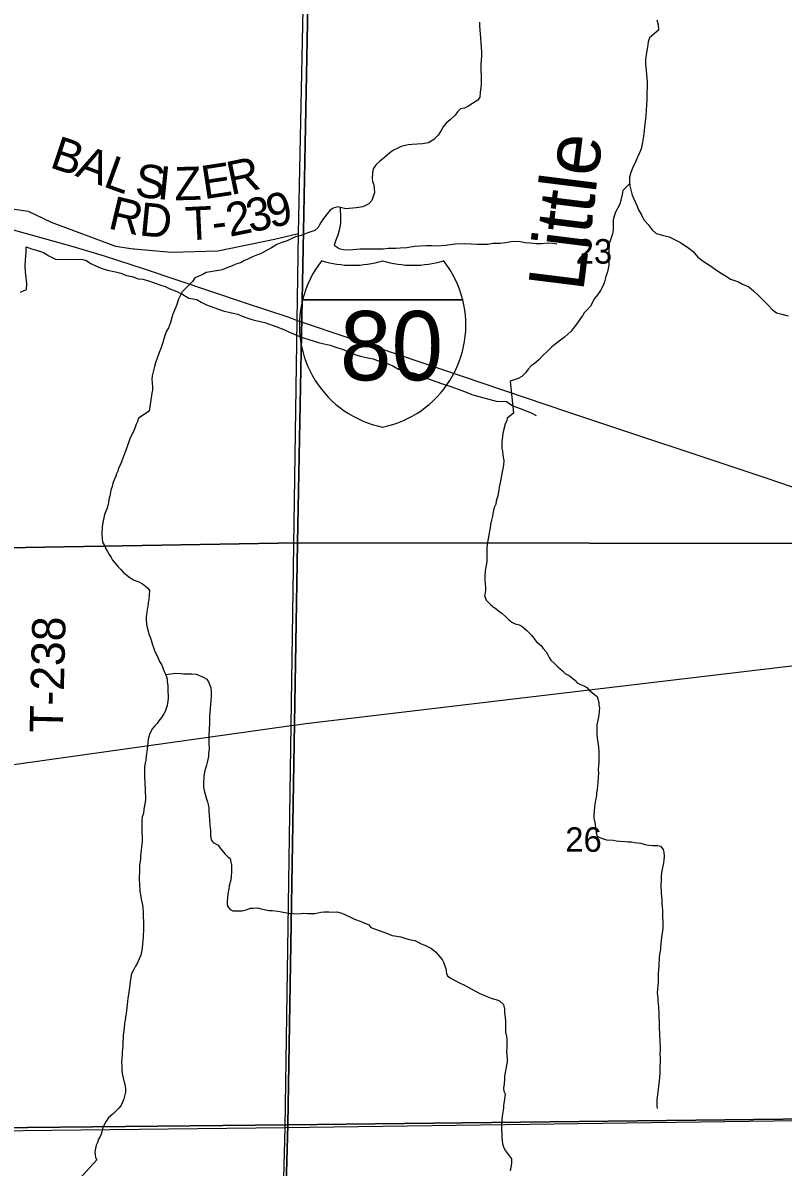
# Model space of a CAD drawing. Extents: x 1588073 to 2013523, y 1090242 to 1357120.
# Drawn here: x 1830682 to 1837534, y 1223082 to 1233397 of the extents above; entities that cross this region are included whole.
import ezdxf

# ---------------------------------------------------------------- set-up
doc = ezdxf.new("R2010")
doc.units = 0
for name, color, linetype in [('GM_X_Interstate_Location', 7, 'Continuous'), ('GM_X_Interstate_Route', 7, 'Continuous'), ('GM_X_Interstate_Shield', 7, 'Continuous'), ('GM_X_Minor_River', 7, 'Continuous'), ('GM_X_Minor_River_Text', 7, 'Continuous'), ('GM_X_Section', 7, 'Continuous'), ('GM_X_Section_Text', 7, 'Continuous'), ('GM_X_State_Route', 7, 'Continuous'), ('GM_X_Township_Road', 7, 'Continuous'), ('GM_X_Township_Road_Text', 7, 'Continuous')]:
    doc.layers.add(name, color=color, linetype=linetype)

msp = doc.modelspace()

# ---------------------------------------------------------------- linework, layer by layer
at = {"layer": 'GM_X_Interstate_Route'}
msp.add_lwpolyline([(1825225, 1232517), (1826773, 1232251), (1827503, 1232126), (1827907, 1232057), (1828545, 1231949), (1829585, 1231765), (1830048, 1231667), (1830573, 1231538), (1831123, 1231384), (1831414, 1231298), (1831776, 1231180), (1832677, 1230876), (1833078, 1230743), (1833154, 1230713), (1833228, 1230691), (1833878, 1230472), (1835590, 1229890), (1837380, 1229295), (1838415, 1228941)], dxfattribs=at)
at = {"layer": 'GM_X_Interstate_Shield'}
for p, q in [((1833203, 1230902), (1834646, 1230902)), ((1834646, 1230902), (1833203, 1230902)), ((1834646, 1230902), (1833203, 1230902))]:
    msp.add_line(p, q, dxfattribs=at)
for centre, start, end in [((1834112, 1230672), 141.669, 165.8066), ((1833651, 1232150), 253.0091, 286.9909), ((1834199, 1232150), 253.0091, 286.9909), ((1833737, 1230672), 14.1934, 38.331), ((1834112, 1230672), 165.8066, 258.463), ((1833737, 1230672), 281.537, 14.1934)]:
    msp.add_arc(centre, 938, start, end, dxfattribs=at)
at = {"layer": 'GM_X_Minor_River'}
for points in [[(1834798, 1233405), (1834798, 1233377), (1834801, 1233333), (1834803, 1233299), (1834807, 1233265), (1834811, 1233211), (1834813, 1233183), (1834816, 1233127), (1834816, 1233093), (1834814, 1233064), (1834810, 1233018), (1834810, 1232962), (1834813, 1232930), (1834813, 1232838), (1834805, 1232770), (1834800, 1232728), (1834782, 1232699), (1834734, 1232669), (1834692, 1232643), (1834662, 1232629), (1834628, 1232621), (1834600, 1232594), (1834578, 1232566), (1834534, 1232522), (1834498, 1232492), (1834470, 1232459), (1834452, 1232427), (1834425, 1232385), (1834387, 1232345), (1834339, 1232317), (1834283, 1232306), (1834237, 1232304), (1834187, 1232300), (1834156, 1232298), (1834092, 1232282), (1834050, 1232263), (1834022, 1232249), (1833990, 1232225), (1833943, 1232185), (1833895, 1232148), (1833867, 1232122), (1833839, 1232082), (1833833, 1232042), (1833829, 1231996), (1833833, 1231968), (1833844, 1231938), (1833848, 1231904), (1833850, 1231869), (1833840, 1231833), (1833826, 1231797), (1833800, 1231765), (1833746, 1231739), (1833686, 1231730), (1833594, 1231722), (1833520, 1231738), (1833478, 1231726), (1833450, 1231705), (1833424, 1231675), (1833384, 1231621), (1833358, 1231583), (1833343, 1231553), (1833315, 1231526), (1833287, 1231516), (1833251, 1231504), (1833189, 1231480), (1833139, 1231468), (1833105, 1231453), (1833065, 1231433), (1833017, 1231417), (1832971, 1231399), (1832923, 1231368), (1832879, 1231344), (1832825, 1231316), (1832797, 1231306), (1832751, 1231288), (1832717, 1231271), (1832679, 1231255), (1832643, 1231235), (1832603, 1231221), (1832563, 1231205), (1832519, 1231188), (1832477, 1231172), (1832449, 1231166), (1832405, 1231158), (1832373, 1231154)], [(1836397, 1233426), (1836408, 1233380), (1836410, 1233331), (1836372, 1233299), (1836330, 1233263), (1836318, 1233225), (1836312, 1233179), (1836299, 1233112), (1836295, 1233064), (1836295, 1233026), (1836300, 1232970)], [(1836300, 1232970), (1836304, 1232928), (1836308, 1232862), (1836308, 1232814), (1836305, 1232774), (1836305, 1232707), (1836303, 1232653), (1836301, 1232617), (1836296, 1232555), (1836292, 1232509), (1836286, 1232461), (1836282, 1232425), (1836276, 1232376), (1836267, 1232322), (1836255, 1232262), (1836241, 1232226), (1836223, 1232188), (1836203, 1232145), (1836180, 1232093), (1836162, 1232049), (1836150, 1232007), (1836150, 1231965), (1836152, 1231927), (1836163, 1231891), (1836175, 1231843), (1836216, 1231752), (1836232, 1231712), (1836262, 1231662), (1836280, 1231622), (1836317, 1231580), (1836353, 1231532), (1836389, 1231500), (1836447, 1231483), (1836508, 1231469), (1836610, 1231417), (1836684, 1231365), (1836725, 1231335), (1836767, 1231285), (1836815, 1231248), (1836880, 1231206), (1836942, 1231162), (1836984, 1231136), (1837020, 1231114), (1837059, 1231088), (1837097, 1231076), (1837133, 1231064), (1837169, 1231042), (1837225, 1231018), (1837268, 1230983), (1837312, 1230939), (1837397, 1230855), (1837437, 1230813), (1837475, 1230783), (1837523, 1230771), (1837579, 1230755)], [(1836151, 1231946), (1836089, 1231886), (1836085, 1231850), (1836063, 1231764), (1836023, 1231692), (1836012, 1231655), (1836004, 1231623), (1836002, 1231533), (1835996, 1231495), (1835979, 1231441), (1835967, 1231409), (1835965, 1231376), (1835963, 1231330), (1835965, 1231296), (1835965, 1231258), (1835964, 1231212), (1835952, 1231152), (1835938, 1231110), (1835926, 1231064), (1835911, 1231029), (1835887, 1230985), (1835861, 1230947), (1835833, 1230913), (1835799, 1230844), (1835771, 1230814), (1835741, 1230784), (1835726, 1230756), (1835706, 1230728), (1835680, 1230692), (1835650, 1230655), (1835624, 1230619), (1835592, 1230587), (1835564, 1230565), (1835528, 1230537), (1835478, 1230498), (1835450, 1230476), (1835408, 1230436), (1835375, 1230404), (1835331, 1230357), (1835291, 1230325), (1835263, 1230305), (1835235, 1230277), (1835213, 1230242), (1835179, 1230208), (1835147, 1230190), (1835119, 1230182), (1835073, 1230168), (1835103, 1229880)], [(1833541, 1231733), (1833544, 1231634), (1833545, 1231588), (1833533, 1231528), (1833520, 1231484), (1833503, 1231437), (1833489, 1231393), (1833533, 1231362), (1833584, 1231352), (1833657, 1231354), (1833721, 1231360), (1833775, 1231361), (1833839, 1231361), (1833889, 1231359), (1833929, 1231360), (1833974, 1231365), (1834040, 1231367), (1834084, 1231370), (1834144, 1231372), (1834213, 1231384), (1834319, 1231391), (1834369, 1231390), (1834415, 1231386), (1834492, 1231392), (1834580, 1231404), (1834673, 1231407), (1834723, 1231406), (1834775, 1231402), (1834823, 1231401), (1834869, 1231401), (1834921, 1231410), (1834983, 1231412), (1835032, 1231417), (1835084, 1231425), (1835124, 1231428), (1835164, 1231425), (1835208, 1231416), (1835254, 1231414), (1835308, 1231409), (1835358, 1231407), (1835414, 1231414), (1835457, 1231412), (1835496, 1231405)], [(1830660, 1230970), (1830714, 1230995), (1830719, 1231045), (1830711, 1231100), (1830705, 1231154), (1830704, 1231204), (1830706, 1231262), (1830711, 1231328), (1830711, 1231379), (1830761, 1231360), (1830815, 1231346), (1830867, 1231327), (1830917, 1231297), (1830975, 1231268), (1831219, 1231263)], [(1831214, 1231266), (1831254, 1231255), (1831295, 1231228), (1831359, 1231198), (1831398, 1231182), (1831444, 1231169), (1831518, 1231153), (1831564, 1231140), (1831617, 1231120), (1831667, 1231110), (1831721, 1231091), (1831763, 1231086), (1831804, 1231074), (1831876, 1231050), (1831925, 1231033), (1831965, 1231020), (1832007, 1231000), (1832056, 1230981), (1832110, 1230957), (1832179, 1230917), (1832251, 1230905), (1832290, 1230880), (1832337, 1230856), (1832403, 1230832), (1832446, 1230815), (1832486, 1230800), (1832564, 1230782), (1832620, 1230770), (1832659, 1230753), (1832727, 1230729), (1832768, 1230718), (1832808, 1230708), (1832864, 1230695), (1832930, 1230673), (1832971, 1230658), (1833035, 1230632), (1833086, 1230608), (1833136, 1230587), (1833181, 1230567), (1833261, 1230543), (1833356, 1230512), (1833398, 1230503), (1833452, 1230491), (1833503, 1230474), (1833577, 1230450), (1833622, 1230430), (1833674, 1230409), (1833725, 1230393), (1833777, 1230382), (1833839, 1230368), (1833893, 1230348), (1833946, 1230335), (1834016, 1230305), (1834067, 1230277), (1834123, 1230265), (1834168, 1230250), (1834214, 1230239), (1834272, 1230217), (1834315, 1230198), (1834361, 1230178), (1834456, 1230145), (1834538, 1230119), (1834639, 1230084), (1834738, 1230043), (1834947, 1229987), (1835041, 1229984), (1835098, 1229944), (1835163, 1229922), (1835217, 1229899), (1835270, 1229879), (1835310, 1229858)], [(1832373, 1231154), (1832334, 1231148), (1832299, 1231127), (1832267, 1231115), (1832233, 1231099), (1832211, 1231067), (1832119, 1230974), (1832101, 1230936), (1832085, 1230906), (1832067, 1230850), (1832050, 1230806), (1832034, 1230771), (1832024, 1230741), (1832012, 1230695), (1831994, 1230649), (1831976, 1230617), (1831963, 1230579), (1831943, 1230516), (1831925, 1230462), (1831911, 1230426), (1831894, 1230376), (1831878, 1230332), (1831868, 1230299), (1831858, 1230265), (1831846, 1230217), (1831844, 1230183), (1831847, 1230151), (1831851, 1230115), (1831849, 1230087), (1831845, 1230059), (1831821, 1229896)], [(1831820, 1229896), (1831725, 1229833), (1831714, 1229805), (1831704, 1229779), (1831690, 1229743), (1831680, 1229713), (1831658, 1229675), (1831646, 1229649), (1831615, 1229560), (1831601, 1229522), (1831583, 1229474), (1831573, 1229448), (1831563, 1229417), (1831545, 1229383), (1831539, 1229357), (1831526, 1229333), (1831520, 1229311), (1831508, 1229283), (1831494, 1229247), (1831486, 1229219), (1831476, 1229186), (1831468, 1229150), (1831462, 1229122), (1831457, 1229100), (1831453, 1229074), (1831441, 1229022), (1831431, 1228996), (1831419, 1228965), (1831411, 1228935), (1831405, 1228909), (1831398, 1228857), (1831398, 1228835), (1831394, 1228805), (1831394, 1228783), (1831396, 1228749), (1831400, 1228715), (1831417, 1228687), (1831431, 1228655), (1831445, 1228631), (1831461, 1228605), (1831479, 1228577), (1831491, 1228553), (1831512, 1228529), (1831538, 1228497), (1831564, 1228471), (1831586, 1228447), (1831638, 1228403), (1831679, 1228377), (1831701, 1228369), (1831727, 1228359), (1831759, 1228339), (1831783, 1228323), (1831809, 1228301), (1831822, 1228279), (1831820, 1228239), (1831818, 1228197), (1831812, 1228171), (1831808, 1228135), (1831802, 1228113), (1831798, 1228081), (1831793, 1228047), (1831793, 1228021), (1831795, 1227978), (1831803, 1227948), (1831813, 1227906), (1831817, 1227884), (1831828, 1227862), (1831838, 1227834), (1831850, 1227790), (1831858, 1227768), (1831872, 1227730), (1831889, 1227696), (1831901, 1227670), (1831915, 1227640), (1831931, 1227612), (1831945, 1227582), (1831957, 1227550), (1831968, 1227526), (1831976, 1227502), (1831982, 1227480), (1831984, 1227456), (1831988, 1227424), (1831990, 1227386), (1831988, 1227364), (1831991, 1227338), (1831991, 1227311), (1831989, 1227283), (1831983, 1227245), (1831975, 1227217), (1831965, 1227191), (1831953, 1227169), (1831932, 1227137), (1831908, 1227106), (1831894, 1227082), (1831870, 1227060), (1831850, 1227036), (1831834, 1227010), (1831822, 1226982), (1831812, 1226940), (1831808, 1226911), (1831805, 1226879)], [(1835103, 1229880), (1835047, 1229835), (1835045, 1229811), (1835027, 1229777), (1835023, 1229755), (1835007, 1229699), (1835005, 1229667), (1834998, 1229620), (1834998, 1229594), (1835000, 1229564), (1835004, 1229536), (1835008, 1229506), (1835012, 1229480), (1835017, 1229452), (1835013, 1229410), (1835009, 1229380), (1835001, 1229350), (1834997, 1229318), (1834989, 1229285), (1834983, 1229251), (1834976, 1229211), (1834972, 1229187), (1834966, 1229155), (1834962, 1229133), (1834954, 1229107), (1834948, 1229085), (1834944, 1229059), (1834930, 1229028), (1834923, 1229002), (1834919, 1228976), (1834915, 1228950), (1834907, 1228914), (1834897, 1228874), (1834893, 1228844), (1834887, 1228818), (1834886, 1228796), (1834876, 1228747), (1834870, 1228717), (1834866, 1228691), (1834864, 1228669), (1834865, 1228563), (1834863, 1228539), (1834851, 1228480), (1834849, 1228454), (1834845, 1228412), (1834846, 1228376), (1834850, 1228340), (1834852, 1228306), (1834852, 1228284), (1834848, 1228258), (1834844, 1228236), (1834859, 1228194), (1834897, 1228154), (1834919, 1228136), (1834947, 1228116), (1834969, 1228098), (1835001, 1228074), (1835034, 1228044), (1835058, 1228020), (1835088, 1227996), (1835120, 1227980), (1835154, 1227970), (1835178, 1227959), (1835201, 1227941), (1835223, 1227919), (1835269, 1227875), (1835295, 1227841), (1835313, 1227819), (1835354, 1227785), (1835370, 1227761), (1835398, 1227729), (1835410, 1227705), (1835426, 1227677), (1835440, 1227653), (1835471, 1227625), (1835505, 1227591), (1835545, 1227555), (1835573, 1227529), (1835606, 1227513), (1835658, 1227471), (1835678, 1227449), (1835708, 1227434), (1835738, 1227420), (1835764, 1227406), (1835787, 1227382), (1835835, 1227344), (1835859, 1227324), (1835873, 1227270), (1835873, 1227248), (1835878, 1227224), (1835876, 1227192), (1835872, 1227156), (1835866, 1227127), (1835860, 1227095), (1835856, 1227069), (1835854, 1227039), (1835855, 1226989), (1835859, 1226953), (1835863, 1226911), (1835869, 1226867), (1835874, 1226827)], [(1831968, 1227524), (1832062, 1227534), (1832106, 1227531), (1832130, 1227529), (1832206, 1227529), (1832244, 1227527), (1832268, 1227517), (1832308, 1227500), (1832339, 1227480), (1832355, 1227458), (1832377, 1227402), (1832379, 1227374), (1832378, 1227327), (1832376, 1227289), (1832368, 1227185), (1832364, 1227145), (1832363, 1227103), (1832363, 1227077), (1832361, 1227038), (1832361, 1227016), (1832359, 1226988), (1832359, 1226956), (1832358, 1226902), (1832362, 1226854), (1832356, 1226812), (1832354, 1226784), (1832342, 1226731), (1832337, 1226707), (1832319, 1226645), (1832313, 1226603), (1832309, 1226539), (1832311, 1226507), (1832316, 1226477), (1832324, 1226443), (1832334, 1226411), (1832346, 1226376), (1832352, 1226352), (1832357, 1226320), (1832359, 1226292), (1832361, 1226254), (1832365, 1226214), (1832367, 1226166), (1832369, 1226142), (1832372, 1226120), (1832374, 1226076), (1832378, 1226034), (1832396, 1226010), (1832442, 1225984), (1832461, 1225958), (1832501, 1225908), (1832527, 1225884), (1832551, 1225866), (1832557, 1225830), (1832562, 1225808), (1832564, 1225784), (1832564, 1225746), (1832560, 1225700), (1832556, 1225673), (1832542, 1225617), (1832537, 1225589), (1832533, 1225565), (1832529, 1225543), (1832523, 1225479), (1832523, 1225457), (1832527, 1225435), (1832552, 1225405), (1832574, 1225393), (1832660, 1225393), (1832694, 1225401), (1832734, 1225416), (1832762, 1225418), (1832796, 1225420), (1832830, 1225412), (1832858, 1225406), (1832898, 1225396), (1832930, 1225396), (1832981, 1225391), (1833013, 1225385), (1833075, 1225371), (1833121, 1225367), (1833189, 1225370), (1833215, 1225372), (1833249, 1225370), (1833275, 1225368), (1833315, 1225370), (1833341, 1225376), (1833367, 1225380), (1833399, 1225385), (1833440, 1225383), (1833466, 1225381), (1833512, 1225383), (1833558, 1225371), (1833590, 1225357), (1833630, 1225340), (1833672, 1225318), (1833721, 1225300), (1833801, 1225268), (1833817, 1225244), (1833968, 1225187), (1834010, 1225171), (1834052, 1225165)], [(1831805, 1226879), (1831803, 1226853), (1831799, 1226827), (1831793, 1226791), (1831789, 1226751), (1831785, 1226727), (1831779, 1226689), (1831778, 1226659), (1831778, 1226596), (1831782, 1226554), (1831782, 1226530), (1831784, 1226496), (1831785, 1226456), (1831787, 1226430), (1831787, 1226400), (1831783, 1226372), (1831771, 1226310), (1831770, 1226269), (1831758, 1226241), (1831754, 1226203), (1831754, 1226093), (1831757, 1226059), (1831757, 1226017), (1831755, 1225993), (1831751, 1225968), (1831749, 1225944), (1831745, 1225910), (1831741, 1225888), (1831741, 1225866), (1831738, 1225838), (1831734, 1225806), (1831734, 1225766), (1831732, 1225734), (1831730, 1225706), (1831730, 1225668), (1831733, 1225639), (1831733, 1225617), (1831735, 1225589), (1831737, 1225563), (1831741, 1225539), (1831747, 1225499), (1831756, 1225459), (1831764, 1225425), (1831766, 1225379), (1831766, 1225329), (1831768, 1225305), (1831769, 1225228), (1831765, 1225160), (1831763, 1225118), (1831761, 1225094), (1831758, 1225056), (1831752, 1225024), (1831744, 1224992), (1831730, 1224961), (1831712, 1224919), (1831698, 1224895), (1831686, 1224871), (1831667, 1224837), (1831659, 1224815), (1831655, 1224789), (1831649, 1224756), (1831645, 1224730), (1831639, 1224682), (1831633, 1224640), (1831628, 1224604), (1831624, 1224576), (1831612, 1224468), (1831606, 1224437), (1831603, 1224405), (1831599, 1224381), (1831595, 1224335), (1831587, 1224271), (1831585, 1224249), (1831583, 1224211), (1831582, 1224177), (1831580, 1224148), (1831578, 1224118), (1831576, 1224094), (1831574, 1224064), (1831572, 1224028), (1831573, 1223996), (1831575, 1223960), (1831577, 1223932), (1831581, 1223910), (1831587, 1223884), (1831593, 1223860), (1831601, 1223830), (1831606, 1223788), (1831606, 1223759), (1831598, 1223721), (1831592, 1223697), (1831582, 1223673), (1831564, 1223635), (1831546, 1223613), (1831524, 1223591), (1831499, 1223566), (1831477, 1223548), (1831455, 1223528), (1831433, 1223498), (1831415, 1223464), (1831403, 1223436)], [(1835874, 1226827), (1835874, 1226786), (1835872, 1226728), (1835870, 1226702), (1835868, 1226666), (1835869, 1226632), (1835867, 1226600), (1835865, 1226548), (1835861, 1226524), (1835857, 1226486), (1835853, 1226455), (1835851, 1226433), (1835844, 1226389), (1835838, 1226355), (1835834, 1226329), (1835828, 1226251), (1835828, 1226227), (1835837, 1226189), (1835843, 1226144), (1835849, 1226096), (1835859, 1226066), (1835889, 1226052), (1835944, 1226033), (1836004, 1226031), (1836030, 1226023), (1836062, 1226021), (1836110, 1226017), (1836138, 1226016), (1836168, 1226014), (1836196, 1226010), (1836222, 1226006), (1836253, 1226002), (1836289, 1225992), (1836323, 1225986), (1836361, 1225982), (1836383, 1225981), (1836405, 1225981), (1836429, 1225977), (1836453, 1225945), (1836459, 1225921), (1836462, 1225883), (1836458, 1225849), (1836456, 1225826), (1836440, 1225752), (1836434, 1225708), (1836435, 1225684), (1836433, 1225606), (1836435, 1225574), (1836435, 1225552), (1836440, 1225489), (1836442, 1225459), (1836444, 1225425), (1836446, 1225403), (1836446, 1225373), (1836448, 1225339), (1836451, 1225297), (1836451, 1225263), (1836449, 1225235), (1836447, 1225213), (1836437, 1225154), (1836435, 1225122), (1836430, 1225068), (1836428, 1225046), (1836420, 1225000), (1836416, 1224976), (1836416, 1224946), (1836414, 1224922), (1836414, 1224898), (1836407, 1224829), (1836407, 1224757), (1836405, 1224715), (1836401, 1224689), (1836400, 1224651), (1836404, 1224607), (1836406, 1224577), (1836412, 1224529), (1836413, 1224458), (1836415, 1224430), (1836417, 1224396), (1836417, 1224326), (1836419, 1224298), (1836420, 1224274), (1836424, 1224222), (1836424, 1224200), (1836426, 1224176), (1836426, 1224140), (1836424, 1224101), (1836425, 1224071), (1836425, 1224027), (1836423, 1224003), (1836423, 1223931), (1836419, 1223893), (1836416, 1223857), (1836408, 1223788), (1836404, 1223758), (1836402, 1223734), (1836400, 1223712), (1836396, 1223686), (1836397, 1223634), (1836399, 1223612)], [(1834052, 1225165), (1834090, 1225157), (1834134, 1225143), (1834164, 1225134), (1834215, 1225126), (1834245, 1225110), (1834273, 1225096), (1834305, 1225082), (1834365, 1225054), (1834401, 1225022), (1834440, 1224978), (1834460, 1224954), (1834472, 1224930), (1834482, 1224904), (1834494, 1224874), (1834501, 1224828), (1834509, 1224806), (1834533, 1224788), (1834555, 1224776), (1834631, 1224739), (1834658, 1224727), (1834796, 1224651), (1834858, 1224625), (1834903, 1224606), (1834953, 1224590), (1834977, 1224580), (1835013, 1224548), (1835023, 1224506), (1835022, 1224476), (1835030, 1224430), (1835032, 1224398), (1835032, 1224323), (1835032, 1224299), (1835041, 1224261), (1835043, 1224237), (1835045, 1224189), (1835043, 1224165), (1835041, 1224125), (1835046, 1224057), (1835046, 1224033), (1835042, 1224003), (1835036, 1223966), (1835024, 1223902), (1835023, 1223878), (1835019, 1223834), (1835015, 1223794), (1835017, 1223768), (1835029, 1223744), (1835023, 1223694), (1835014, 1223639), (1835014, 1223613), (1835002, 1223543), (1834998, 1223509), (1834997, 1223459), (1834997, 1223409), (1834999, 1223383), (1834999, 1223356), (1835005, 1223292), (1835016, 1223256), (1835032, 1223228), (1835050, 1223206), (1835086, 1223158), (1835087, 1223116), (1835073, 1223048)], [(1831403, 1223436), (1831389, 1223379), (1831379, 1223357), (1831365, 1223335), (1831354, 1223305), (1831344, 1223279), (1831336, 1223249), (1831332, 1223221), (1831334, 1223193), (1831336, 1223170), (1831348, 1223148), (1831155, 1222937)]]:
    msp.add_lwpolyline(points, dxfattribs=at)
at = {"layer": 'GM_X_Section'}
for points in [[(1833261, 1234025), (1838499, 1234122), (1838419, 1228704), (1833158, 1228711)], [(1827930, 1233898), (1833261, 1234025), (1833158, 1228711), (1827900, 1228620)], [(1833158, 1228711), (1833069, 1223464), (1827787, 1223409), (1827900, 1228620)], [(1838419, 1228704), (1838321, 1223525), (1833069, 1223464), (1833158, 1228711)], [(1833069, 1223464), (1832922, 1218156), (1832786, 1218150), (1827704, 1218091), (1827787, 1223409)], [(1833069, 1223464), (1838321, 1223525), (1838217, 1218226), (1838105, 1218225), (1832922, 1218156)]]:
    msp.add_lwpolyline(points, close=True, dxfattribs=at)
at = {"layer": 'GM_X_State_Route'}
for points in [[(1833152, 1227070), (1833234, 1227082), (1838394, 1227694)], [(1827701, 1226417), (1827862, 1226438), (1830513, 1226700), (1833100, 1227063), (1833152, 1227070)]]:
    msp.add_lwpolyline(points, dxfattribs=at)
at = {"layer": 'GM_X_Township_Road'}
for points in [[(1833166, 1231500), (1833217, 1233960)], [(1830585, 1231722), (1830731, 1231699), (1830936, 1231601), (1831516, 1231384), (1831677, 1231361)], [(1831677, 1231361), (1831678, 1231361), (1831684, 1231360), (1832021, 1231330), (1832438, 1231341), (1832950, 1231446), (1833166, 1231500)], [(1833100, 1227063), (1833154, 1230713), (1833166, 1231500)], [(1833047, 1223440), (1833100, 1227063)], [(1827787, 1223380), (1833047, 1223440)], [(1832977, 1220802), (1833047, 1223440)], [(1833047, 1223440), (1838331, 1223513)]]:
    msp.add_lwpolyline(points, dxfattribs=at)

# ---------------------------------------------------------------- texts
at = {"layer": 'GM_X_Interstate_Location'}
for s in ['.', '-', ',']:
    msp.add_text(s, height=1, dxfattribs=at).set_placement((1833925, 1230503))
msp.add_text('80', height=1, rotation=0, dxfattribs=at).set_placement((1833720, 1230296))
at = {"layer": 'GM_X_Interstate_Shield'}
msp.add_text('80', height=625, dxfattribs=at).set_placement((1833540, 1230175))
at = {"layer": 'GM_X_Minor_River_Text'}
msp.add_text('Little', height=500.3, rotation=82.8561, dxfattribs=at).set_placement((1835732, 1230967))
at = {"layer": 'GM_X_Section_Text'}
for s, p in [('23', (1835665, 1231227)), ('26', (1835571, 1225925))]:
    msp.add_text(s, height=221, rotation=0, dxfattribs=at).set_placement(p)
at = {"layer": 'GM_X_Township_Road_Text'}
for s, rotation, p in [('B', 341.5367, (1830914, 1232098)), ('A', 339.3101, (1831145, 1232021)), ('L', 340.1392, (1831396, 1231926)), ('S', 354.0647, (1831685, 1231832)), ('I', 354.3169, (1831887, 1231811)), ('Z', 1.5316, (1832051, 1231797)), ('E', 8.6974, (1832316, 1231807)), ('R', 11.8292, (1832556, 1231844)), ('R', 346.5601, (1831440, 1231547)), ('D', 354.5113, (1831724, 1231482)), ('2', 11.4916, (1832546, 1231468)), ('3', 12.0447, (1832729, 1231505)), ('9', 13.4153, (1832916, 1231545)), ('T', 2.7223, (1832152, 1231436)), ('-', 7.3565, (1832402, 1231449)), ('T-238', 88.5967, (1831042, 1226995))]:
    msp.add_text(s, height=300, rotation=rotation, dxfattribs=at).set_placement(p)

doc.saveas('drawing.dxf')
